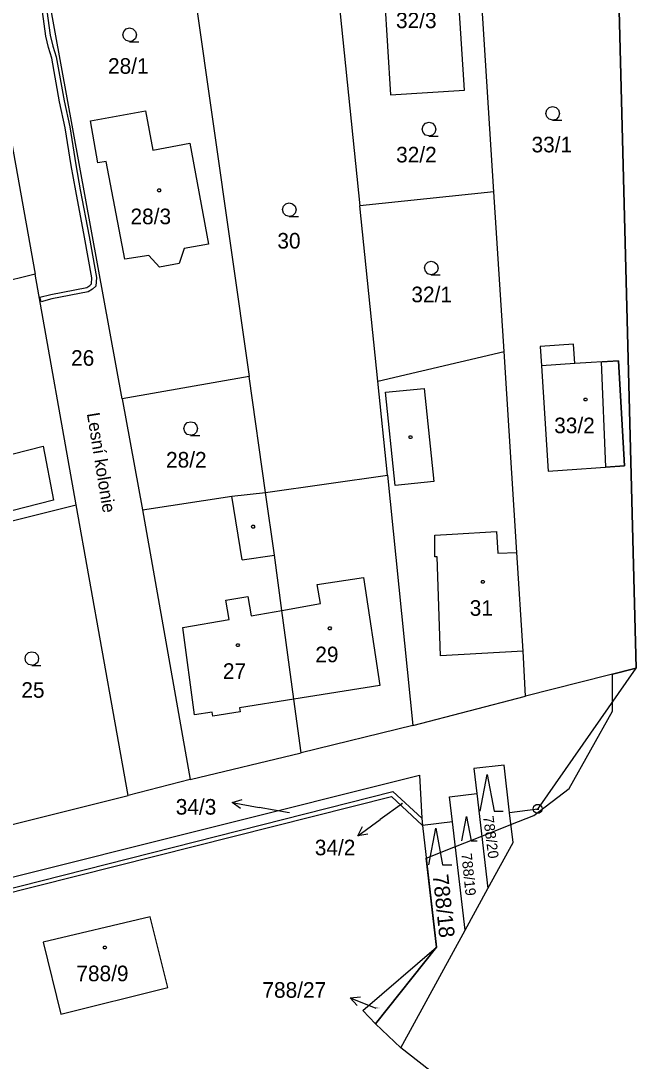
# Model space of a CAD drawing. Extents: x -759060 to -757386, y -1172273 to -1170948.
# Drawn here: x -757643.1 to -757576, y -1171287.4 to -1171174 of the extents above; entities that cross this region are included whole.
import ezdxf

# ---------------------------------------------------------------- set-up
doc = ezdxf.new("R2010")
doc.units = 0
for name, color, linetype in [('Vrstva 1', 7, 'Continuous'), ('Vrstva 11', 7, 'Continuous'), ('Vrstva 12', 7, 'Continuous'), ('Vrstva 13', 7, 'Continuous'), ('Vrstva 2', 7, 'Continuous'), ('Vrstva 3', 7, 'Continuous'), ('Vrstva 4', 7, 'Continuous'), ('Vrstva 5', 7, 'Continuous'), ('Vrstva 7', 7, 'Continuous'), ('Vrstva 8', 7, 'Continuous')]:
    doc.layers.add(name, color=color, linetype=linetype)

msp = doc.modelspace()

# ---------------------------------------------------------------- linework, layer by layer
at = {"layer": 'Vrstva 1'}
for p, q in [((-757578.38, -1171154.09), (-757576.02, -1171244.54)), ((-757591.54, -1171192.67), (-757593.77, -1171157.61)), ((-757609.52, -1171161.23), (-757606.15, -1171194.19)), ((-757625.03, -1171165.07), (-757618.21, -1171212.79)), ((-757603.89, -1171165.04), (-757602.81, -1171182.1)), ((-757594.76, -1171181.6), (-757595.81, -1171164.55)), ((-757632.07, -1171215.23), (-757640.38, -1171169.72)), ((-757602.81, -1171182.1), (-757594.76, -1171181.6)), ((-757644.69, -1171184.15), (-757641.56, -1171201.64)), ((-757635.54, -1171184.91), (-757629.51, -1171183.82)), ((-757629.51, -1171183.82), (-757628.74, -1171188.11)), ((-757634.72, -1171189.5), (-757635.54, -1171184.91)), ((-757628.74, -1171188.11), (-757624.71, -1171187.37)), ((-757624.71, -1171187.37), (-757622.67, -1171198.37)), ((-757633.8, -1171189.36), (-757634.72, -1171189.5)), ((-757631.79, -1171200), (-757633.8, -1171189.36)), ((-757591.54, -1171192.67), (-757606.15, -1171194.19)), ((-757590.43, -1171210.06), (-757591.54, -1171192.67)), ((-757604.2, -1171213.29), (-757606.15, -1171194.19)), ((-757625.3, -1171198.84), (-757625.86, -1171200.46)), ((-757622.67, -1171198.37), (-757625.3, -1171198.84)), ((-757629.16, -1171199.61), (-757631.79, -1171200)), ((-757628.01, -1171200.88), (-757629.16, -1171199.61)), ((-757625.86, -1171200.46), (-757628.01, -1171200.88)), ((-757641.56, -1171201.64), (-757673.28, -1171209.26)), ((-757637.09, -1171226.77), (-757641.56, -1171201.64)), ((-757582.85, -1171209.27), (-757586.5, -1171209.52)), ((-757582.72, -1171211.38), (-757582.85, -1171209.27)), ((-757604.2, -1171213.29), (-757590.43, -1171210.06)), ((-757589.03, -1171231.94), (-757590.43, -1171210.06)), ((-757586.5, -1171209.52), (-757586.36, -1171211.62)), ((-757577.94, -1171211.06), (-757582.72, -1171211.38)), ((-757577.29, -1171222.5), (-757577.94, -1171211.06)), ((-757586.36, -1171211.62), (-757585.63, -1171223.11)), ((-757618.21, -1171212.79), (-757632.07, -1171215.23)), ((-757616.43, -1171225.4), (-757618.21, -1171212.79)), ((-757603.15, -1171223.53), (-757604.2, -1171213.29)), ((-757632.07, -1171215.23), (-757629.86, -1171227.29)), ((-757649.47, -1171222.58), (-757640.68, -1171220.36)), ((-757640.68, -1171220.36), (-757639.54, -1171226.25)), ((-757585.63, -1171223.11), (-757577.29, -1171222.5)), ((-757616.43, -1171225.4), (-757603.15, -1171223.53)), ((-757603.15, -1171223.53), (-757600.37, -1171250.81)), ((-757639.54, -1171226.25), (-757648.26, -1171228.48)), ((-757629.86, -1171227.29), (-757620.12, -1171225.83)), ((-757620.12, -1171225.83), (-757616.43, -1171225.4)), ((-757615.46, -1171232.23), (-757616.43, -1171225.4)), ((-757665.86, -1171233.96), (-757637.09, -1171226.77)), ((-757631.41, -1171258.41), (-757637.09, -1171226.77)), ((-757629.86, -1171227.29), (-757624.67, -1171256.68)), ((-757588.35, -1171242.69), (-757589.03, -1171231.94)), ((-757614.67, -1171238.26), (-757615.46, -1171232.23)), ((-757613.36, -1171247.94), (-757614.67, -1171238.26)), ((-757588.08, -1171247.59), (-757588.35, -1171242.69)), ((-757576.02, -1171244.54), (-757588.08, -1171247.59)), ((-757586.76, -1171259.9), (-757576.02, -1171244.54)), ((-757600.37, -1171250.81), (-757588.08, -1171247.59)), ((-757612.57, -1171253.78), (-757613.36, -1171247.94)), ((-757600.37, -1171250.81), (-757612.57, -1171253.78)), ((-757624.67, -1171256.68), (-757612.57, -1171253.78)), ((-757590.43, -1171255.11), (-757593.71, -1171255.49)), ((-757593.71, -1171255.49), (-757593.39, -1171258.22)), ((-757589.82, -1171260.33), (-757590.43, -1171255.11)), ((-757664.78, -1171272.51), (-757599.66, -1171256.21)), ((-757624.67, -1171256.68), (-757631.41, -1171258.41)), ((-757599.66, -1171256.21), (-757599.38, -1171260.88)), ((-757664.36, -1171273.65), (-757602.54, -1171257.98)), ((-757602.54, -1171257.98), (-757599.38, -1171260.88)), ((-757670.11, -1171268.1), (-757631.41, -1171258.41)), ((-757661.83, -1171273.45), (-757602.71, -1171258.52)), ((-757602.71, -1171258.52), (-757599.33, -1171261.68)), ((-757596.37, -1171258.57), (-757593.39, -1171258.22)), ((-757596.05, -1171261.3), (-757596.37, -1171258.57)), ((-757593.39, -1171258.22), (-757592.19, -1171268.55)), ((-757586.76, -1171259.9), (-757589.82, -1171260.33)), ((-757589.45, -1171263.55), (-757589.82, -1171260.33)), ((-757599.38, -1171260.88), (-757599.33, -1171261.68)), ((-757596.05, -1171261.3), (-757599.33, -1171261.68)), ((-757594.68, -1171273.1), (-757596.05, -1171261.3)), ((-757599.33, -1171261.68), (-757597.79, -1171274.93)), ((-757592.19, -1171268.55), (-757589.45, -1171263.55)), ((-757594.68, -1171273.1), (-757592.19, -1171268.55)), ((-757629.01, -1171271.64), (-757640.68, -1171274.42)), ((-757627.09, -1171279.35), (-757629.01, -1171271.64)), ((-757601.7, -1171285.92), (-757594.68, -1171273.1)), ((-757640.68, -1171274.42), (-757638.74, -1171282.23)), ((-757605.84, -1171281.84), (-757597.79, -1171274.93)), ((-757597.79, -1171274.93), (-757604.45, -1171283.3)), ((-757638.74, -1171282.23), (-757627.09, -1171279.35)), ((-757604.45, -1171283.3), (-757605.84, -1171281.84)), ((-757604.45, -1171283.3), (-757601.7, -1171285.92)), ((-757589.34, -1171295.49), (-757601.7, -1171285.92))]:
    msp.add_line(p, q, dxfattribs=at)
at = {"layer": 'Vrstva 11'}
for p, q in [((-757576.02, -1171244.54), (-757578.38, -1171154.11)), ((-757579.8, -1171211.18), (-757577.94, -1171211.06)), ((-757579.35, -1171222.65), (-757579.8, -1171211.18)), ((-757577.94, -1171211.06), (-757577.29, -1171222.5)), ((-757577.29, -1171222.5), (-757579.35, -1171222.65)), ((-757578.62, -1171248.25), (-757578.6, -1171245.19)), ((-757578.6, -1171245.19), (-757576.02, -1171244.54)), ((-757578.62, -1171249.23), (-757578.62, -1171248.25)), ((-757583.34, -1171257.66), (-757578.62, -1171249.23)), ((-757587.18, -1171260.6), (-757583.34, -1171257.66)), ((-757589.68, -1171261.59), (-757587.18, -1171260.6)), ((-757592.85, -1171262.84), (-757589.68, -1171261.59)), ((-757595.74, -1171263.99), (-757592.85, -1171262.84)), ((-757598.92, -1171265.25), (-757595.74, -1171263.99)), ((-757597.79, -1171274.93), (-757598.92, -1171265.25)), ((-757604.45, -1171283.3), (-757597.79, -1171274.93)), ((-757601.7, -1171285.92), (-757604.45, -1171283.3)), ((-757589.34, -1171295.49), (-757601.7, -1171285.92))]:
    msp.add_line(p, q, dxfattribs=at)
at = {"layer": 'Vrstva 12'}
for p, q in [((-757603.89, -1171165.04), (-757602.81, -1171182.1)), ((-757594.76, -1171181.6), (-757595.81, -1171164.55)), ((-757602.81, -1171182.1), (-757594.76, -1171181.6)), ((-757635.54, -1171184.91), (-757629.51, -1171183.82)), ((-757629.51, -1171183.82), (-757628.74, -1171188.11)), ((-757634.72, -1171189.5), (-757635.54, -1171184.91)), ((-757628.74, -1171188.11), (-757624.71, -1171187.37)), ((-757624.71, -1171187.37), (-757622.67, -1171198.37)), ((-757633.8, -1171189.36), (-757634.72, -1171189.5)), ((-757631.79, -1171200), (-757633.8, -1171189.36)), ((-757625.3, -1171198.84), (-757625.86, -1171200.46)), ((-757622.67, -1171198.37), (-757625.3, -1171198.84)), ((-757629.16, -1171199.61), (-757631.79, -1171200)), ((-757628.01, -1171200.88), (-757629.16, -1171199.61)), ((-757625.86, -1171200.46), (-757628.01, -1171200.88)), ((-757582.72, -1171211.38), (-757586.36, -1171211.62)), ((-757577.94, -1171211.06), (-757582.72, -1171211.38)), ((-757577.29, -1171222.5), (-757577.94, -1171211.06)), ((-757586.36, -1171211.62), (-757585.63, -1171223.11)), ((-757649.47, -1171222.58), (-757640.68, -1171220.36)), ((-757640.68, -1171220.36), (-757639.54, -1171226.25)), ((-757585.63, -1171223.11), (-757577.29, -1171222.5)), ((-757639.54, -1171226.25), (-757648.26, -1171228.48)), ((-757596.08, -1171229.97), (-757591.25, -1171229.68)), ((-757591.25, -1171229.68), (-757591.11, -1171232.03)), ((-757597.99, -1171230.08), (-757596.08, -1171229.97)), ((-757597.96, -1171232.43), (-757597.99, -1171230.08)), ((-757591.11, -1171232.03), (-757589.03, -1171231.94)), ((-757588.35, -1171242.69), (-757589.03, -1171231.94)), ((-757597.71, -1171232.42), (-757597.96, -1171232.43)), ((-757597.36, -1171243.21), (-757597.71, -1171232.42)), ((-757610.79, -1171235.45), (-757605.74, -1171234.69)), ((-757605.74, -1171234.69), (-757603.98, -1171246.45)), ((-757610.43, -1171237.52), (-757610.79, -1171235.45)), ((-757620.77, -1171237.16), (-757618.38, -1171236.73)), ((-757620.41, -1171239.26), (-757620.77, -1171237.16)), ((-757618.38, -1171236.73), (-757618.01, -1171238.84)), ((-757614.67, -1171238.26), (-757610.43, -1171237.52)), ((-757618.01, -1171238.84), (-757614.67, -1171238.26)), ((-757613.36, -1171247.94), (-757614.67, -1171238.26)), ((-757613.36, -1171247.94), (-757614.67, -1171238.26)), ((-757625.45, -1171240.14), (-757620.41, -1171239.26)), ((-757624.18, -1171249.65), (-757625.45, -1171240.14)), ((-757588.35, -1171242.69), (-757597.36, -1171243.21)), ((-757603.98, -1171246.45), (-757613.36, -1171247.94)), ((-757613.36, -1171247.94), (-757619.29, -1171248.88)), ((-757619.29, -1171248.88), (-757619.22, -1171249.32)), ((-757622.25, -1171249.34), (-757624.18, -1171249.65)), ((-757622.18, -1171249.79), (-757622.25, -1171249.34)), ((-757619.22, -1171249.32), (-757622.18, -1171249.79)), ((-757629.01, -1171271.64), (-757640.68, -1171274.42)), ((-757627.09, -1171279.35), (-757629.01, -1171271.64)), ((-757640.68, -1171274.42), (-757638.74, -1171282.23)), ((-757638.74, -1171282.23), (-757627.09, -1171279.35))]:
    msp.add_line(p, q, dxfattribs=at)
at = {"layer": 'Vrstva 13'}
for p, q in [((-757640.41, -1171175.7), (-757640.77, -1171173.02)), ((-757640.27, -1171172.94), (-757639.91, -1171175.6)), ((-757640.1, -1171176.92), (-757640.41, -1171175.7)), ((-757639.91, -1171175.6), (-757639.62, -1171176.78)), ((-757639.75, -1171178.09), (-757640.1, -1171176.92)), ((-757639.62, -1171176.78), (-757639.27, -1171177.97)), ((-757638.89, -1171182.86), (-757639.75, -1171178.09)), ((-757639.27, -1171177.97), (-757638.39, -1171182.76)), ((-757638.27, -1171185.68), (-757638.89, -1171182.86)), ((-757638.39, -1171182.76), (-757637.77, -1171185.58)), ((-757637.62, -1171189.79), (-757638.27, -1171185.68)), ((-757637.77, -1171185.58), (-757637.12, -1171189.71)), ((-757637.14, -1171192.54), (-757637.62, -1171189.79)), ((-757637.12, -1171189.71), (-757636.64, -1171192.44)), ((-757636.17, -1171197.61), (-757637.14, -1171192.54)), ((-757636.64, -1171192.44), (-757635.67, -1171197.51)), ((-757635.36, -1171202.02), (-757636.17, -1171197.61)), ((-757635.67, -1171197.51), (-757634.86, -1171202)), ((-757635.41, -1171202.7), (-757635.36, -1171202.02)), ((-757634.86, -1171202), (-757634.93, -1171202.94)), ((-757639.86, -1171203.83), (-757635.94, -1171203.07)), ((-757635.76, -1171203.55), (-757639.74, -1171204.31)), ((-757635.94, -1171203.07), (-757635.6, -1171202.87)), ((-757635.3, -1171203.27), (-757635.76, -1171203.55)), ((-757635.6, -1171202.87), (-757635.41, -1171202.7)), ((-757634.93, -1171202.94), (-757635.3, -1171203.27)), ((-757641.05, -1171204.15), (-757639.86, -1171203.83)), ((-757640.92, -1171204.63), (-757641.05, -1171204.15)), ((-757639.74, -1171204.31), (-757640.92, -1171204.63))]:
    msp.add_line(p, q, dxfattribs=at)
at = {"layer": 'Vrstva 3'}
for points in [[(-757631.25, -1171176.29), (-757631.63, -1171176.19), (-757631.9, -1171175.92), (-757632, -1171175.55), (-757631.9, -1171175.18), (-757631.63, -1171174.91), (-757631.26, -1171174.81), (-757630.89, -1171174.91), (-757630.62, -1171175.18), (-757630.52, -1171175.56), (-757630.62, -1171175.94), (-757630.89, -1171176.21), (-757631.27, -1171176.31), (-757630.27, -1171176.31)], [(-757585.12, -1171184.85), (-757585.5, -1171184.75), (-757585.77, -1171184.48), (-757585.87, -1171184.11), (-757585.77, -1171183.74), (-757585.5, -1171183.47), (-757585.13, -1171183.37), (-757584.76, -1171183.47), (-757584.49, -1171183.74), (-757584.39, -1171184.12), (-757584.49, -1171184.5), (-757584.76, -1171184.77), (-757585.14, -1171184.87), (-757584.14, -1171184.87)], [(-757598.6, -1171186.57), (-757598.98, -1171186.47), (-757599.25, -1171186.2), (-757599.35, -1171185.83), (-757599.25, -1171185.46), (-757598.98, -1171185.19), (-757598.61, -1171185.09), (-757598.24, -1171185.19), (-757597.97, -1171185.46), (-757597.87, -1171185.84), (-757597.97, -1171186.22), (-757598.24, -1171186.49), (-757598.62, -1171186.59), (-757597.62, -1171186.59)], [(-757613.84, -1171195.34), (-757614.22, -1171195.24), (-757614.49, -1171194.97), (-757614.59, -1171194.6), (-757614.49, -1171194.23), (-757614.22, -1171193.96), (-757613.85, -1171193.86), (-757613.48, -1171193.96), (-757613.21, -1171194.23), (-757613.11, -1171194.61), (-757613.21, -1171194.99), (-757613.48, -1171195.26), (-757613.86, -1171195.36), (-757612.86, -1171195.36)], [(-757598.36, -1171201.69), (-757598.74, -1171201.59), (-757599.01, -1171201.32), (-757599.11, -1171200.95), (-757599.01, -1171200.58), (-757598.74, -1171200.31), (-757598.37, -1171200.21), (-757598, -1171200.31), (-757597.73, -1171200.58), (-757597.63, -1171200.96), (-757597.73, -1171201.34), (-757598, -1171201.61), (-757598.38, -1171201.71), (-757597.38, -1171201.71)], [(-757624.59, -1171219.18), (-757624.97, -1171219.08), (-757625.24, -1171218.81), (-757625.34, -1171218.44), (-757625.24, -1171218.07), (-757624.97, -1171217.8), (-757624.6, -1171217.7), (-757624.23, -1171217.8), (-757623.96, -1171218.07), (-757623.86, -1171218.45), (-757623.96, -1171218.83), (-757624.23, -1171219.1), (-757624.61, -1171219.2), (-757623.61, -1171219.2)], [(-757641.91, -1171244.24), (-757642.29, -1171244.14), (-757642.56, -1171243.87), (-757642.66, -1171243.5), (-757642.56, -1171243.13), (-757642.29, -1171242.86), (-757641.92, -1171242.76), (-757641.55, -1171242.86), (-757641.28, -1171243.13), (-757641.18, -1171243.51), (-757641.28, -1171243.89), (-757641.55, -1171244.16), (-757641.93, -1171244.26), (-757640.93, -1171244.26)], [(-757593.02, -1171260.14), (-757592.27, -1171256.14), (-757591.52, -1171260.14), (-757590.52, -1171260.14)], [(-757595.032, -1171263.38), (-757594.53, -1171260.7), (-757594.028, -1171263.38), (-757593.358, -1171263.38)], [(-757598.63, -1171265.99), (-757597.88, -1171261.99), (-757597.13, -1171265.99), (-757596.13, -1171265.99)]]:
    msp.add_lwpolyline(points, dxfattribs=at)
at = {"layer": 'Vrstva 4'}
for p, q in [((-757582.72, -1171211.38), (-757586.36, -1171211.62)), ((-757603.36, -1171214.47), (-757599.15, -1171214.08)), ((-757602.32, -1171224.66), (-757603.36, -1171214.47)), ((-757599.15, -1171214.08), (-757598.09, -1171224.23)), ((-757598.09, -1171224.23), (-757602.32, -1171224.66)), ((-757619, -1171232.74), (-757620.12, -1171225.83)), ((-757596.08, -1171229.97), (-757591.25, -1171229.68)), ((-757591.25, -1171229.68), (-757591.11, -1171232.03)), ((-757597.99, -1171230.08), (-757596.08, -1171229.97)), ((-757597.96, -1171232.43), (-757597.99, -1171230.08)), ((-757591.11, -1171232.03), (-757589.03, -1171231.94)), ((-757619, -1171232.74), (-757615.46, -1171232.23)), ((-757597.71, -1171232.42), (-757597.96, -1171232.43)), ((-757597.36, -1171243.21), (-757597.71, -1171232.42)), ((-757610.79, -1171235.45), (-757605.74, -1171234.69)), ((-757605.74, -1171234.69), (-757603.98, -1171246.45)), ((-757610.43, -1171237.52), (-757610.79, -1171235.45)), ((-757620.77, -1171237.16), (-757618.38, -1171236.73)), ((-757620.41, -1171239.26), (-757620.77, -1171237.16)), ((-757618.38, -1171236.73), (-757618.01, -1171238.84)), ((-757614.67, -1171238.26), (-757610.43, -1171237.52)), ((-757618.01, -1171238.84), (-757614.67, -1171238.26)), ((-757625.45, -1171240.14), (-757620.41, -1171239.26)), ((-757624.18, -1171249.65), (-757625.45, -1171240.14)), ((-757588.35, -1171242.69), (-757597.36, -1171243.21)), ((-757603.98, -1171246.45), (-757613.36, -1171247.94)), ((-757613.36, -1171247.94), (-757619.29, -1171248.88)), ((-757619.29, -1171248.88), (-757619.22, -1171249.32)), ((-757622.25, -1171249.34), (-757624.18, -1171249.65)), ((-757622.18, -1171249.79), (-757622.25, -1171249.34)), ((-757619.22, -1171249.32), (-757622.18, -1171249.79))]:
    msp.add_line(p, q, dxfattribs=at)
at = {"layer": 'Vrstva 5'}
for points in [[(-757627.95, -1171192.35), (-757627.86, -1171192.5), (-757627.95, -1171192.65), (-757628.13, -1171192.65), (-757628.22, -1171192.5), (-757628.13, -1171192.35)], [(-757581.45, -1171215.14), (-757581.36, -1171215.29), (-757581.45, -1171215.44), (-757581.63, -1171215.44), (-757581.72, -1171215.29), (-757581.63, -1171215.14)], [(-757600.54, -1171219.23), (-757600.45, -1171219.38), (-757600.54, -1171219.53), (-757600.72, -1171219.53), (-757600.81, -1171219.38), (-757600.72, -1171219.23)], [(-757617.71, -1171228.99), (-757617.62, -1171229.14), (-757617.71, -1171229.29), (-757617.89, -1171229.29), (-757617.98, -1171229.14), (-757617.89, -1171228.99)], [(-757592.64, -1171234.99), (-757592.55, -1171235.14), (-757592.64, -1171235.29), (-757592.82, -1171235.29), (-757592.91, -1171235.14), (-757592.82, -1171234.99)], [(-757609.34, -1171240.06), (-757609.25, -1171240.21), (-757609.34, -1171240.36), (-757609.52, -1171240.36), (-757609.61, -1171240.21), (-757609.52, -1171240.06)], [(-757619.38, -1171241.89), (-757619.29, -1171242.04), (-757619.38, -1171242.19), (-757619.56, -1171242.19), (-757619.65, -1171242.04), (-757619.56, -1171241.89)], [(-757633.86, -1171274.83), (-757633.77, -1171274.98), (-757633.86, -1171275.13), (-757634.04, -1171275.13), (-757634.13, -1171274.98), (-757634.04, -1171274.83)]]:
    msp.add_lwpolyline(points, close=True, dxfattribs=at)
at = {"layer": 'Vrstva 7'}
for p, q in [((-757620.069, -1171259.172), (-757617.12, -1171259.72)), ((-757613.87, -1171260.33), (-757617.12, -1171259.72)), ((-757601.5, -1171259.29), (-757603.94, -1171261.05)), ((-757606.373, -1171262.806), (-757603.94, -1171261.05)), ((-757607.199, -1171280.461), (-757604.42, -1171281.59)), ((-757604.37, -1171281.61), (-757604.42, -1171281.59))]:
    msp.add_line(p, q, dxfattribs=at)
for points in [[(-757619.178, -1171259.846), (-757620.069, -1171259.172), (-757618.995, -1171258.863)], [(-757605.269, -1171262.626), (-757606.373, -1171262.806), (-757605.854, -1171261.815)], [(-757606.461, -1171281.301), (-757607.199, -1171280.461), (-757606.085, -1171280.374)]]:
    msp.add_lwpolyline(points, dxfattribs=at)
at = {"layer": 'Vrstva 8'}
msp.add_line((-757586.88, -1171259.9), (-757586.64, -1171259.9), dxfattribs=at)
msp.add_lwpolyline([(-757586.61, -1171259.42), (-757586.36, -1171259.6), (-757586.26, -1171259.89), (-757586.36, -1171260.18), (-757586.61, -1171260.36), (-757586.92, -1171260.36), (-757587.17, -1171260.18), (-757587.27, -1171259.89), (-757587.17, -1171259.6), (-757586.92, -1171259.42)], close=True, dxfattribs=at)

# ---------------------------------------------------------------- texts
at = {"layer": 'Vrstva 2'}
for s, height, p in [('32/3', 1.7, (-757602.212, -1171174.83)), ('28/1', 1.7, (-757633.616, -1171179.8)), ('33/1', 1.7, (-757587.43, -1171188.36)), ('32/2', 1.7, (-757602.198, -1171189.46)), ('28/3', 1.7, (-757631.161, -1171196.19)), ('30', 1.7, (-757615.149, -1171198.84)), ('32/1', 1.7, (-757600.537, -1171204.69)), ('26', 1.7, (-757637.639, -1171211.61)), ('33/2', 1.7, (-757584.962, -1171218.96)), ('28/2', 1.7, (-757627.288, -1171222.7)), ('31', 1.7, (-757594.174, -1171238.85)), ('29', 1.7, (-757611.009, -1171243.91)), ('27', 1.7, (-757621.088, -1171245.72)), ('25', 1.7, (-757643.065, -1171247.78)), ('34/2', 0.1, (-757601.671, -1171259.29)), ('34/3', 0.1, (-757614.042, -1171260.33)), ('788/9', 1.7, (-757637.066, -1171278.66)), ('788/27', 0.1, (-757604.356, -1171281.61))]:
    msp.add_text(s, height=height, dxfattribs=at).set_placement(p)
for s, height, rotation, p in [('788/20', 1.14, 277.25428, (-757592.719, -1171260.722)), ('788/19', 1.14, 275.93648, (-757595.093, -1171264.764)), ('788/18', 1.7, 276.10836, (-757598.215, -1171267.084))]:
    msp.add_text(s, height=height, rotation=rotation, dxfattribs=at).set_placement(p)
at = {"layer": 'Vrstva 7'}
msp.add_text('Lesní kolonie', height=1.4, rotation=279.25963, dxfattribs=at).set_placement((-757635.927, -1171216.82))
for s, p in [('34/3', (-757626.228, -1171260.51)), ('34/2', (-757611.065, -1171264.94)), ('788/27', (-757616.777, -1171280.46))]:
    msp.add_text(s, height=1.7, dxfattribs=at).set_placement(p)

doc.saveas('drawing.dxf')
